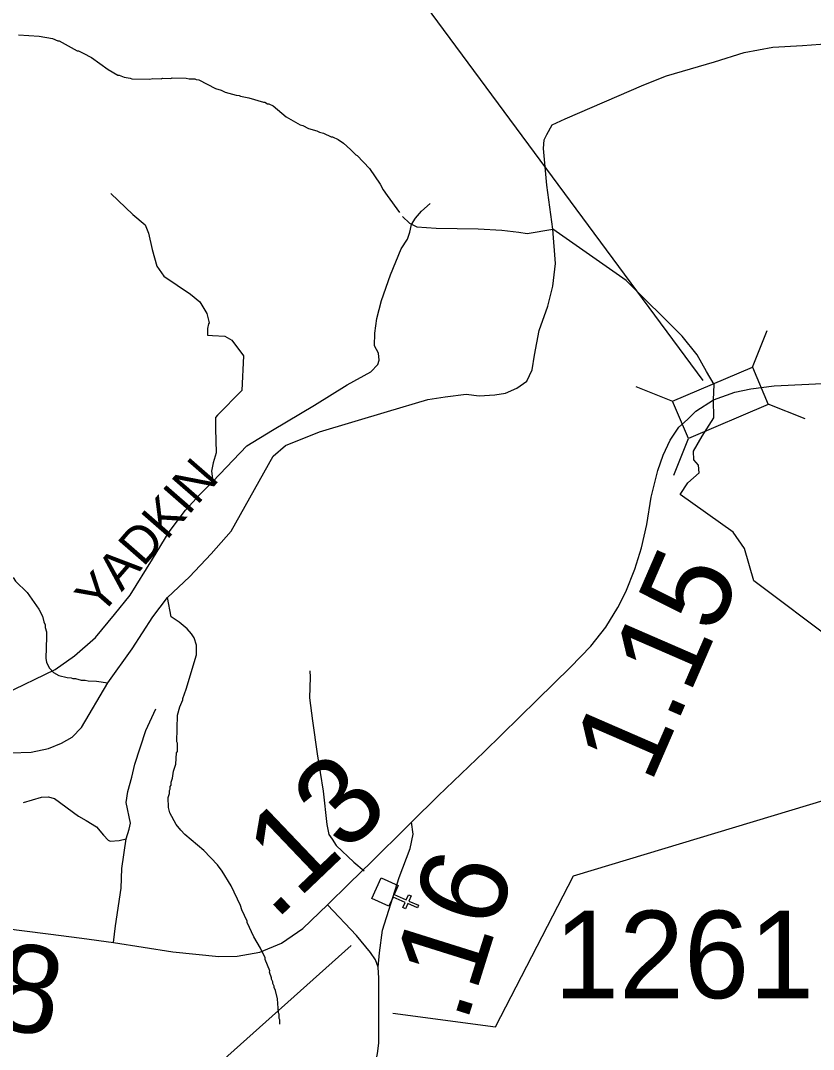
# Model space of a CAD drawing. Extents: x 1248224 to 1454986, y 825081 to 985870.
# Drawn here: x 1303139 to 1307672, y 857039 to 862920 of the extents above; entities that cross this region are included whole.
import ezdxf

# ---------------------------------------------------------------- set-up
doc = ezdxf.new("R2010")
doc.units = 0
for name, color, linetype in [('Exist Cultural Church CELL', 7, 'Continuous'), ('Exist Hydrographic Creek Single Shore', 7, 'Continuous'), ('Exist Hydrographic Misc Water Feature', 7, 'Continuous'), ('Exist Hydrographic River Shore', 7, 'Continuous'), ('Exist Hydrographic River Shore Label', 7, 'Continuous'), ('Exist Road Non-System Type 51', 7, 'Continuous'), ('Exist Road Primary NC Attributed', 7, 'Continuous'), ('Exist Road Primary NC Mileage Hundredths English Label', 7, 'Continuous'), ('Exist Road Primary NC Structure Standard Bridge CELL', 7, 'Continuous'), ('Exist Road Primary NC Structure Standard Bridge Number Label', 7, 'Continuous'), ('Exist Road Secondary Mileage Hundredths English Label', 7, 'Continuous'), ('Exist Road Secondary Type 51 Attributed', 7, 'Continuous'), ('Exist Road Secondary Type 51 Number Label', 7, 'Continuous')]:
    doc.layers.add(name, color=color, linetype=linetype)

msp = doc.modelspace()

# ---------------------------------------------------------------- linework, layer by layer
at = {"layer": 'Exist Cultural Church CELL'}
msp.add_lwpolyline([(1305298, 857976.7), (1305275, 857924.7), (1305344.5, 857893.7), (1305357.5, 857922.9), (1305372.1, 857916.5), (1305359.1, 857887.2), (1305414.1, 857862.8), (1305407.6, 857848.1), (1305352.6, 857872.6), (1305339.6, 857843.3), (1305325, 857849.8), (1305338, 857879.1), (1305268.4, 857910), (1305244.9, 857857.4), (1305147.6, 857900.7), (1305200.7, 858020)], close=True, dxfattribs=at)
at = {"layer": 'Exist Hydrographic Creek Single Shore'}
for points in [[(1307100.7, 860752.1), (1307104.1, 860839.3), (1307061, 860913), (1307007.6, 861009.6), (1306921.2, 861115.4), (1306601.9, 861434.9), (1306182.9, 861726.5)], [(1306909.5, 860210.9), (1306953.5, 860277), (1307019.5, 860334.6), (1307014.4, 860378.6), (1306987.3, 860409.1), (1306985.6, 860458.2), (1307035.6, 860544.6), (1307101.6, 860648.8), (1307100.7, 860752.1)], [(1307849.8, 859335.3), (1307798.5, 859366.7), (1307331.5, 859717.4), (1307277.6, 859902.4), (1307213.5, 859995.5), (1306909.5, 860210.9)]]:
    msp.add_lwpolyline(points, dxfattribs=at)
at = {"layer": 'Exist Hydrographic Misc Water Feature'}
for points in [[(1303128.4, 862837.7), (1303246.2, 862831), (1303321.9, 862817.2), (1303351.6, 862804.5), (1303359.6, 862804.3), (1303462.3, 862745.9), (1303470.3, 862745.8), (1303498, 862733.1), (1303545.5, 862707.9), (1303639.9, 862639.8), (1303695.3, 862608.5), (1303703.3, 862608.3), (1303730.9, 862595.7), (1303766.8, 862590.9), (1303774.7, 862586.7), (1303878.7, 862584.2), (1303894.8, 862587.8), (1303942.8, 862586.7), (1303950.9, 862590.4), (1303998.8, 862589.4), (1304006.9, 862593.2), (1304086.9, 862591.3), (1304102.8, 862587), (1304134.8, 862586.1), (1304142.7, 862582), (1304158.7, 862581.6), (1304253.5, 862531.4), (1304285.3, 862522.7), (1304309.1, 862510.2), (1304372.6, 862492.6), (1304388.6, 862492.2), (1304396.5, 862488), (1304444.4, 862479), (1304527.8, 862453), (1304535.8, 862452.9), (1304551.6, 862444.4), (1304559.5, 862444.2), (1304583.3, 862431.7), (1304657.9, 862370), (1304736.9, 862324.1), (1304752.8, 862319.8), (1304784.4, 862303.1), (1304832.2, 862289.9), (1304848, 862281.5), (1304871.8, 862276.9), (1304915.3, 862256), (1304923.3, 862255.8), (1304955, 862239), (1304984.5, 862218.4), (1305025.7, 862183.4), (1305055.1, 862152.7), (1305063, 862148.6), (1305133.3, 862074.8), (1305195.3, 861985.4), (1305212.5, 861953), (1305235.7, 861920.6), (1305306.3, 861822.9)], [(1305323.5, 861799.3), (1305362.2, 861761.5), (1305403.7, 861740.6), (1305515.6, 861733.9), (1305755.5, 861728.4), (1305891.4, 861721.1), (1305987.1, 861711), (1306034.9, 861701.9), (1306182.9, 861726.5)], [(1303096.2, 859736.2), (1303109.7, 859714.7), (1303176.3, 859651.1), (1303244.1, 859555.6), (1303265.3, 859515.1), (1303272.5, 859482.9), (1303280.1, 859466.7), (1303279.8, 859450.7), (1303287.2, 859426.6), (1303288.5, 859394.6), (1303283.8, 859274.7), (1303287.3, 859250.6), (1303304.5, 859218.2), (1303328, 859193.7), (1303357.6, 859176.9), (1303405.3, 859163.9), (1303429.3, 859163.3), (1303437.2, 859159.1), (1303453.2, 859158.7), (1303485, 859150), (1303509, 859149.4), (1303524.9, 859145.1), (1303572.8, 859143.9), (1303637.8, 859133.7)], [(1304085.4, 859098.8), (1304144.3, 859294.5), (1304145.7, 859350.5), (1304132.5, 859390.8), (1304117, 859415.1), (1304091.7, 859443.7), (1304046.5, 859480.8), (1304001.2, 859511.8), (1303979.9, 859621.3)], [(1304620.7, 857183.7), (1304621.2, 857207.7), (1304617.4, 857215.8), (1304617.9, 857239.8), (1304614.1, 857247.9), (1304607.9, 857328), (1304597, 857376.2), (1304589.4, 857392.4), (1304589.6, 857400.4), (1304581.9, 857416.6), (1304582.1, 857424.6), (1304574.4, 857440.8), (1304574.6, 857448.8), (1304563.3, 857481), (1304563.5, 857489), (1304537, 857553.6), (1304537.2, 857561.6), (1304510.4, 857618.2), (1304471.9, 857683.1), (1304433.8, 857764), (1304434, 857772), (1304403.4, 857836.7), (1304395.9, 857860.9), (1304342.5, 857974.1), (1304292.4, 858057.3), (1304265.2, 858093.9), (1304187.1, 858175.7), (1304079.1, 858268.2), (1304055.6, 858292.8), (1304028.5, 858325.4), (1303991.9, 858390.3), (1303984.6, 858422.4), (1303983.9, 858478.4), (1303990.4, 858502.3), (1303990.7, 858518.3), (1303994.9, 858526.2), (1303995.3, 858542.2), (1303999.4, 858550), (1303999.9, 858566), (1304008.4, 858589.8), (1304013.3, 858629.7), (1304026.2, 858669.4), (1304031.6, 858733.3), (1304035.8, 858741.2), (1304036.9, 858789.1), (1304033.1, 858797.2), (1304036.6, 858949.1), (1304049.6, 858996.8), (1304066.5, 859036.4), (1304066.7, 859044.4), (1304085.4, 859098.8)]]:
    msp.add_lwpolyline(points, dxfattribs=at)
at = {"layer": 'Exist Hydrographic River Shore'}
for points in [[(1306182.9, 861726.5), (1306147.9, 861979), (1306128, 862188.7), (1306133, 862238.6), (1306147.9, 862268.6), (1306177.9, 862323.5), (1306252.7, 862358.5), (1306701.7, 862553.2), (1306831.4, 862603.1), (1307105.8, 862683), (1307275.4, 862737.9), (1307440, 862767.8), (1307609.6, 862777.8), (1307764.3, 862787.8), (1307829.1, 862807.8), (1307899, 862842.7), (1307968.8, 862887.7), (1308048.6, 862967.5)], [(1303084.3, 858733.8), (1303199.1, 858738.8), (1303298.9, 858758.7), (1303373.7, 858788.7), (1303433.6, 858823.6), (1303488.4, 858878.5), (1303637.8, 859133.7), (1303777.8, 859327.9), (1303895.1, 859511.4), (1303979.9, 859621.3), (1304104.6, 859741.1), (1304229.4, 859870.9), (1304344.1, 860000.7), (1304583.6, 860430), (1304653.4, 860489.9), (1304848, 860569.8), (1305237.1, 860684.6), (1305466.6, 860754.5), (1305566.3, 860769.5), (1305686.1, 860784.5), (1305760.9, 860774.5), (1305850.7, 860779.5), (1305910.6, 860789.5), (1305975.4, 860819.4), (1306033.3, 860857.9), (1306063.2, 860922.8), (1306078.2, 861007.6), (1306103.1, 861147.4), (1306153, 861287.2), (1306182.9, 861402), (1306197.9, 861531.8), (1306182.9, 861726.5)]]:
    msp.add_lwpolyline(points, dxfattribs=at)
at = {"layer": 'Exist Road Non-System Type 51'}
for points in [[(1303655.2, 861931), (1303781.6, 861811.2), (1303851.4, 861751.3), (1303871.4, 861704.7), (1303891.4, 861611.5), (1303918, 861515), (1303957.9, 861458.4), (1304110.9, 861355.3), (1304164.1, 861312), (1304204, 861245.4), (1304217.3, 861192.2), (1304214, 861185.5), (1304207.3, 861158.9), (1304207.3, 861122.3), (1304237.2, 861119), (1304307.1, 861115.6), (1304347, 861092.3), (1304413.5, 861002.5), (1304403.5, 860806.1), (1304264.2, 860664.5), (1304254.2, 860651.2), (1304254.2, 860587.9), (1304257.6, 860448.2), (1304240.9, 860391.6), (1304231, 860345), (1304237.5, 860285.5)], [(1304237.5, 860285.5), (1304433.7, 860488.5), (1304580.1, 860578.4), (1304819.5, 860721.5), (1305005.8, 860838), (1305142.2, 860911.2), (1305182.1, 860954.4), (1305188.7, 860977.7), (1305185.4, 861017.7), (1305162.1, 861060.9), (1305165.1, 861133), (1305175.1, 861216.2), (1305201.7, 861319.4), (1305254.9, 861465.9), (1305314.8, 861615.6), (1305350.9, 861671), (1305364.2, 861710.9), (1305374.2, 861754.2), (1305397.5, 861790.8), (1305430.7, 861830.7), (1305480.6, 861874)], [(1302473.4, 859004.9), (1302566.1, 858976.6), (1302775.6, 859016.6), (1302961.9, 859046.5), (1303045, 859069.8), (1303337.7, 859209.6), (1303447.4, 859289.5), (1303567.2, 859392.6), (1303676.9, 859525.8), (1303766.7, 859635.6), (1303893.1, 859842), (1303988.4, 859997.1), (1304081.6, 860120.3), (1304164.7, 860210.1), (1304237.5, 860285.5)], [(1304793, 859202.3), (1304794.3, 859166.3), (1304791.9, 859048.2), (1304807.3, 858917.9), (1304835.6, 858729.2), (1304869.3, 858514.4), (1304889.5, 858323.9), (1304902.3, 858267.6), (1304919.8, 858241.2), (1304943.1, 858204.7), (1305045.2, 858108.6), (1305104.3, 858059.4)], [(1303742.5, 858243.4), (1303760.5, 858297.6), (1303768.5, 858331.8), (1303742.5, 858450.2), (1303752.5, 858512.4), (1303774.6, 858594.8), (1303792.6, 858669), (1303854.8, 858862.6), (1303913, 858985.1)], [(1303157, 858449.8), (1303259.3, 858479.9), (1303297.4, 858481.9), (1303333.5, 858473.9), (1303470, 858371.5), (1303514.1, 858347.4), (1303574.3, 858311.3), (1303614.4, 858263.1), (1303640.5, 858235), (1303652.5, 858228.9), (1303702.7, 858233), (1303742.5, 858243.4)], [(1303669.9, 857650.1), (1303682.3, 857745.5), (1303714.4, 857960.3), (1303718.4, 858072.8), (1303742.5, 858243.4)]]:
    msp.add_lwpolyline(points, dxfattribs=at)
at = {"layer": 'Exist Road Primary NC Attributed'}
for points in [[(1307100.7, 860752.1), (1307223.1, 860796.6), (1307314.4, 860814.9), (1307446.8, 860831.6), (1307644.7, 860840.8), (1307953.8, 860857.5), (1308085.5, 860862.1), (1308220.9, 860883.4), (1308647.2, 861009.8), (1309092.4, 861143.6), (1309388.3, 861225.3)], [(1305374.1, 858337.6), (1305526.4, 858488.4), (1305789.7, 858739.8), (1306092.1, 859037.6), (1306283.9, 859223.4), (1306399.1, 859343), (1306484.3, 859452.6), (1306552.9, 859565.4), (1306600, 859653.7), (1306651.3, 859783.7), (1306689.4, 859905.5), (1306719.8, 860039.6), (1306744.2, 860195), (1306782.2, 860347.9), (1306812.6, 860436.3), (1306852.2, 860521.6), (1306902.4, 860596.2), (1306951.1, 860640.4), (1306999.9, 860687.6), (1307100.7, 860752.1)], [(1301009.3, 858378.1), (1301184.2, 858368.4), (1301334.9, 858333.3), (1301549.5, 858252.6), (1302022.9, 858080.4), (1302597.6, 857869.1), (1302909.7, 857756.3), (1303042.7, 857732.3), (1303296.9, 857698.8), (1303490.2, 857674.4), (1303669.9, 857650.1), (1304010, 857596.9), (1304273.4, 857569.5), (1304376.9, 857571), (1304507.8, 857593.9), (1304630.5, 857645.6), (1304753.8, 857731), (1304893.9, 857865)], [(1304893.9, 857865), (1305017.2, 857988.1), (1305148.1, 858113.1), (1305347.5, 858311.1), (1305374.1, 858337.6)]]:
    msp.add_lwpolyline(points, dxfattribs=at)
at = {"layer": 'Exist Road Primary NC Structure Standard Bridge CELL'}
for p, q in [((1307322.9, 860938.1), (1307407.3, 861148.2)), ((1306656.4, 860829), (1306866.5, 860744.6)), ((1307411.7, 860729.9), (1307621.7, 860645.5)), ((1306872.9, 860321.5), (1306957.3, 860531.6))]:
    msp.add_line(p, q, dxfattribs=at)
msp.add_lwpolyline([(1306866.5, 860744.6), (1307322.5, 860939.1), (1307413.3, 860726.1), (1306957.3, 860531.6)], close=True, dxfattribs=at)
at = {"layer": 'Exist Road Primary NC Structure Standard Bridge Number Label'}
msp.add_line((1307041.1, 860863.2), (1305416.7, 863059.1), dxfattribs=at)
at = {"layer": 'Exist Road Secondary Type 51 Attributed'}
for points in [[(1305184.4, 857509), (1305191.5, 857591.3), (1305208.7, 857720.2), (1305303.1, 858020.8), (1305366, 858186.8), (1305383.2, 858269.8), (1305374.1, 858337.6)], [(1305184.4, 857509), (1305168.9, 857551.5), (1305140.6, 857592.8), (1305059.4, 857689.6), (1304893.9, 857865)], [(1305168.9, 856959.2), (1305179.2, 857016), (1305186.9, 857075.3), (1305188.2, 857294.6), (1305188.3, 857445.8), (1305184.4, 857509)]]:
    msp.add_lwpolyline(points, dxfattribs=at)
at = {"layer": 'Exist Road Secondary Type 51 Number Label'}
msp.add_line((1305029.7, 857633.7), (1303997.6, 856710.7), dxfattribs=at)
msp.add_lwpolyline([(1305267.9, 857246.6), (1305853.5, 857167.2), (1306300.1, 858030.7), (1309386.5, 858963.6)], dxfattribs=at)

# ---------------------------------------------------------------- texts
at = {"layer": 'Exist Hydrographic River Shore Label'}
msp.add_text('YADKIN', height=210, rotation=48.88453, dxfattribs=at).set_placement((1303594, 859510.1))
at = {"layer": 'Exist Road Primary NC Mileage Hundredths English Label'}
for s, rotation, p in [('1.15', 66.51753, (1306740.5, 858550.7)), ('.13', 43.65859, (1304592.2, 857768.4)), ('.78', 349.77204, (1302411.5, 857271.1))]:
    msp.add_text(s, height=500, rotation=rotation, dxfattribs=at).set_placement(p)
at = {"layer": 'Exist Road Secondary Mileage Hundredths English Label'}
msp.add_text('.16', height=500, rotation=72.56571, dxfattribs=at).set_placement((1305686.5, 857180.6))
at = {"layer": 'Exist Road Secondary Type 51 Number Label'}
msp.add_text('1261', height=500, dxfattribs=at).set_placement((1306188.4, 857331.5))

doc.saveas('drawing.dxf')
